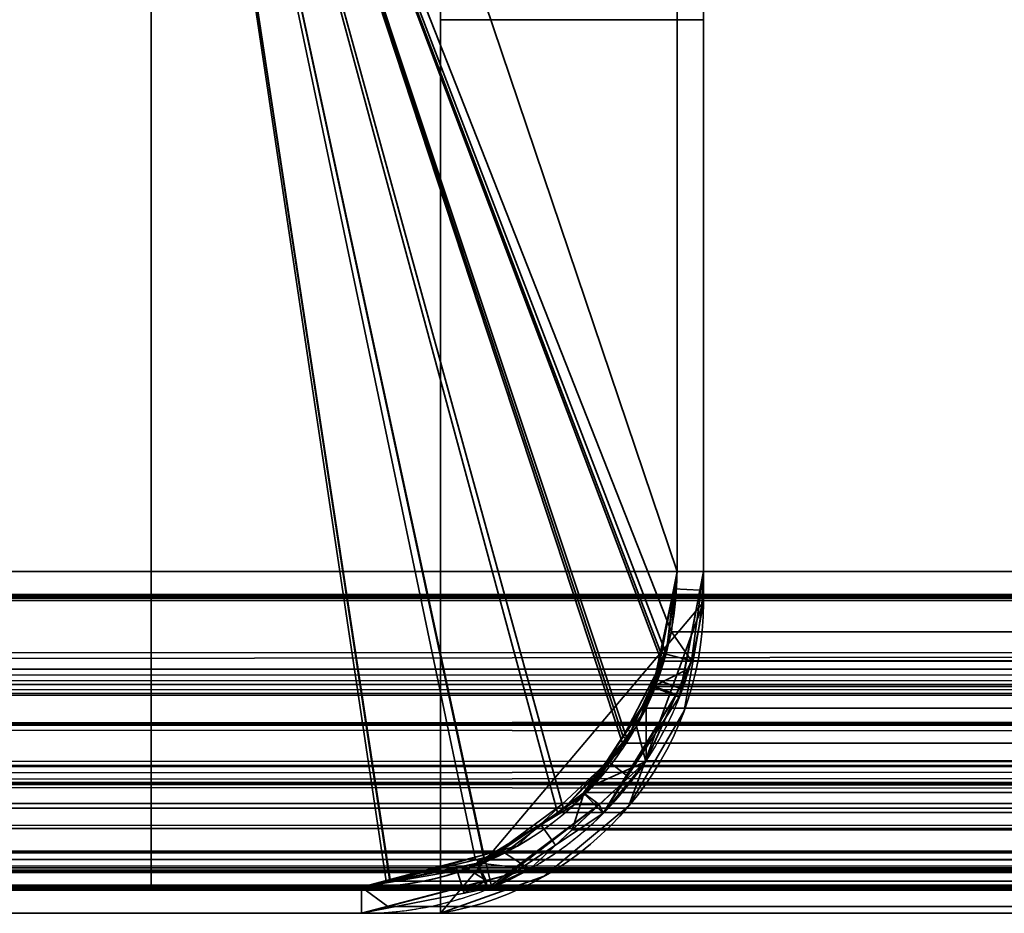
# Model space of a CAD drawing. Header units: millimetres. Extents: x -590 to 3690, y -120 to 127.
# Tile 271 of 656: x 1006 to 1015, y -50 to -42. Entities that reach past the tile are written whole.
import ezdxf

# ---------------------------------------------------------------- set-up
doc = ezdxf.new("R2010")
doc.units = ezdxf.units.MM
doc.layers.add('152', color=7, linetype='Continuous', true_color=0xffffff)

# ---------------------------------------------------------------- blocks, each defined once
blk = doc.blocks.new('UG_SURFACE_101')
at = {"layer": '152', "color": 252, "linetype": 'Continuous', "lineweight": 35}
for points in [[(1010, -36.25, 1136.5249), (1010, -35.25, 1127.75), (1010, -50.25, 1105.5)], [(1010, -35.25, 1127.75), (1010, -36.25, 1118.975), (1010, -41.75, 1105.5), (1010, -50.25, 1105.5)], [(1012.5, -36.25, 1118.975), (1012.5, -35.25, 1127.75), (1012.5, -47.292, 1150)], [(1012.5, -35.25, 1127.75), (1012.5, -36.25, 1136.5249), (1012.5, -41.75, 1150), (1012.5, -47.292, 1150)], [(1010, -50.25, 1105.5), (1010, -50.25, 1150), (1010, -41.75, 1150), (1010, -36.25, 1136.5249)], [(1012.5, -47.292, 1150), (1012.5, -47.292, 1105.5), (1012.5, -41.75, 1105.5), (1012.5, -36.25, 1118.975)], [(1010, -50.25, 1105.5), (1010, -41.75, 1105.5), (1012.5, -41.75, 1105.5), (1012.5, -47.292, 1105.5)], [(1012.5, -47.292, 1150), (1012.5, -41.75, 1150), (1010, -41.75, 1150), (1010, -50.25, 1150)], [(1011.7912, -49.2285, 1105.5), (1010.9862, -49.898, 1105.5), (1010, -50.25, 1105.5), (1012.5, -47.292, 1105.5)], [(1012.5, -47.292, 1150), (1010, -50.25, 1150), (1010.9862, -49.898, 1150), (1011.7912, -49.2285, 1150)], [(1012.5, -47.292, 1105.5), (1012.3173, -48.323, 1105.5), (1011.7912, -49.2285, 1105.5)], [(1011.7912, -49.2285, 1150), (1012.3173, -48.323, 1150), (1012.5, -47.292, 1150)], [(1012.3173, -48.323, 1150), (1012.3173, -48.323, 1105.5), (1012.5, -47.292, 1105.5), (1012.5, -47.292, 1150)], [(1011.7912, -49.2285, 1150), (1011.7912, -49.2285, 1105.5), (1012.3173, -48.323, 1105.5), (1012.3173, -48.323, 1150)], [(1010.9862, -49.898, 1150), (1010.9862, -49.898, 1105.5), (1011.7912, -49.2285, 1105.5), (1011.7912, -49.2285, 1150)], [(1010, -50.25, 1150), (1010, -50.25, 1105.5), (1010.9862, -49.898, 1105.5), (1010.9862, -49.898, 1150)]]:
    blk.add_3dface(points, dxfattribs=at)
blk = doc.blocks.new('UG_SURFACE_124')
at = {"layer": '152', "color": 252, "linetype": 'Continuous', "lineweight": 35}
for points in [[(1010, -36.25, 1136.5249), (1010, -35.25, 1127.75), (1010, -50.25, 1105.5)], [(1010, -35.25, 1127.75), (1010, -36.25, 1118.975), (1010, -41.75, 1105.5), (1010, -50.25, 1105.5)], [(1012.5, -36.25, 1118.975), (1012.5, -35.25, 1127.75), (1012.5, -47.292, 1150)], [(1012.5, -35.25, 1127.75), (1012.5, -36.25, 1136.5249), (1012.5, -41.75, 1150), (1012.5, -47.292, 1150)], [(1010, -50.25, 1105.5), (1010, -50.25, 1150), (1010, -41.75, 1150), (1010, -36.25, 1136.5249)], [(1012.5, -47.292, 1150), (1012.5, -47.292, 1105.5), (1012.5, -41.75, 1105.5), (1012.5, -36.25, 1118.975)], [(1010, -50.25, 1105.5), (1010, -41.75, 1105.5), (1012.5, -41.75, 1105.5), (1012.5, -47.292, 1105.5)], [(1012.5, -47.292, 1150), (1012.5, -41.75, 1150), (1010, -41.75, 1150), (1010, -50.25, 1150)], [(1011.7912, -49.2285, 1105.5), (1010.9862, -49.898, 1105.5), (1010, -50.25, 1105.5), (1012.5, -47.292, 1105.5)], [(1012.5, -47.292, 1150), (1010, -50.25, 1150), (1010.9862, -49.898, 1150), (1011.7912, -49.2285, 1150)], [(1012.5, -47.292, 1105.5), (1012.3173, -48.323, 1105.5), (1011.7912, -49.2285, 1105.5)], [(1011.7912, -49.2285, 1150), (1012.3173, -48.323, 1150), (1012.5, -47.292, 1150)], [(1012.3173, -48.323, 1150), (1012.3173, -48.323, 1105.5), (1012.5, -47.292, 1105.5), (1012.5, -47.292, 1150)], [(1011.7912, -49.2285, 1150), (1011.7912, -49.2285, 1105.5), (1012.3173, -48.323, 1105.5), (1012.3173, -48.323, 1150)], [(1010.9862, -49.898, 1150), (1010.9862, -49.898, 1105.5), (1011.7912, -49.2285, 1105.5), (1011.7912, -49.2285, 1150)], [(1010, -50.25, 1150), (1010, -50.25, 1105.5), (1010.9862, -49.898, 1105.5), (1010.9862, -49.898, 1150)]]:
    blk.add_3dface(points, dxfattribs=at)
blk = doc.blocks.new('UG_SURFACE_130')
at = {"layer": '152', "color": 41, "linetype": 'Continuous', "lineweight": 35}
for points in [[(1007.25, -35, -7), (1007.25, -50, -7), (937.25, -50, -7), (937.25, -35, -7)], [(937.25, -35, 2096.2501), (937.25, -50, 2096.2501), (1007.25, -50, 2026.2499), (1007.25, -35, 2026.2499)], [(1007.25, -35, 2026.2499), (1007.25, -50, 2026.2499), (1007.25, -50, -7), (1007.25, -35, -7)], [(937.25, -50, 2096.2501), (937.25, -50, -7), (1007.25, -50, -7), (1007.25, -50, 2026.2499)]]:
    blk.add_3dface(points, dxfattribs=at)
blk = doc.blocks.new('UG_SURFACE_131')
at = {"layer": '152', "color": 7, "linetype": 'Continuous', "lineweight": 35}
for points in [[(1012.2499, -47, -7), (1012.2499, 11, -7), (1012.5, 11, -7), (1012.5, -47, -7)], [(1012.2499, 11, -7), (1012.2499, -47, -7), (1012.2499, -47, 2021.25), (1012.2499, 11, 2021.25)], [(1012.5, -47, 2020.9999), (1012.5, 11, 2020.9999), (1012.2499, 11, 2021.25), (1012.2499, -47, 2021.25)], [(1012.5, 11, 2020.9999), (1012.5, -47, 2020.9999), (1012.5, -47, -7), (1012.5, 11, -7)], [(1012.1455, -47.785, 2021.3544), (1012.2499, -47, -7), (1012.2186, -47.1635, -7)], [(1012.1455, -47.785, 2021.3544), (1012.2499, -47, 2021.25), (1012.2499, -47, -7)], [(1012.2499, -47, 2021.25), (1012.1455, -47.785, 2021.3544), (1012.3875, -47.8475, 2021.1124), (1012.5, -47, 2020.9999)], [(1012.2186, -47.1635, -7), (1012.2499, -47, -7), (1012.5, -47, -7), (1012.4664, -47.1773, -7)], [(1012.2701, -48.1952, -7), (1012.2756, -48.1866, -7), (1012.5, -47, 2020.9999)], [(1012.5, -47, 2020.9999), (1012.3875, -47.8475, 2021.1124), (1012.2701, -48.1952, -7)], [(1012.5, -47, 2020.9999), (1012.2756, -48.1866, -7), (1012.2894, -48.1135, -7)], [(1012.5, -47, 2020.9999), (1012.2894, -48.1135, -7), (1012.4664, -47.1773, -7)], [(1012.4664, -47.1773, -7), (1012.5, -47, -7), (1012.5, -47, 2020.9999)], [(1012.0211, -48.0885, 2021.4789), (1012.2186, -47.1635, -7), (1012.053, -48.0274, -7)], [(1012.2186, -47.1635, -7), (1012.0211, -48.0885, 2021.4789), (1012.1455, -47.785, 2021.3544)], [(1012.053, -48.0274, -7), (1012.2186, -47.1635, -7), (1012.4664, -47.1773, -7), (1012.2894, -48.1135, -7)], [(1012.2416, -48.1688, 2021.2584), (1012.3875, -47.8475, 2021.1124), (1012.1455, -47.785, 2021.3544), (1012.0211, -48.0885, 2021.4789)], [(1012.3875, -47.8475, 2021.1124), (1012.2416, -48.1688, 2021.2584), (1012.2701, -48.1952, -7)], [(1012.2701, -48.1952, -7), (1011.7792, -48.945, -7), (1011.584, -48.7951, -7), (1012.0358, -48.102, -7)], [(1011.8635, -48.4729, 2021.6365), (1012.0358, -48.102, -7), (1011.584, -48.7951, -7)], [(1011.8635, -48.4729, 2021.6365), (1012.0211, -48.0885, 2021.4789), (1012.0358, -48.102, -7)], [(1012.0211, -48.0885, 2021.4789), (1011.8635, -48.4729, 2021.6365), (1011.9524, -48.8055, 2021.5476), (1012.2416, -48.1688, 2021.2584)], [(1012.053, -48.0274, -7), (1012.0399, -48.0958, -7), (1012.0211, -48.0885, 2021.4789)], [(1012.0399, -48.0958, -7), (1012.0358, -48.102, -7), (1012.0211, -48.0885, 2021.4789)], [(1012.0358, -48.102, -7), (1012.0399, -48.0958, -7), (1012.2701, -48.1952, -7)], [(1012.0399, -48.0958, -7), (1012.053, -48.0274, -7), (1012.2894, -48.1135, -7), (1012.2756, -48.1866, -7)], [(1012.0399, -48.0958, -7), (1012.2756, -48.1866, -7), (1012.2701, -48.1952, -7)], [(1011.548, -49.2981, -7), (1011.7792, -48.945, -7), (1012.2416, -48.1688, 2021.2584)], [(1012.2416, -48.1688, 2021.2584), (1011.9524, -48.8055, 2021.5476), (1011.548, -49.2981, -7)], [(1011.7792, -48.945, -7), (1012.2701, -48.1952, -7), (1012.2416, -48.1688, 2021.2584)], [(1011.584, -48.7951, -7), (1011.361, -49.1039, 2022.1391), (1011.8635, -48.4729, 2021.6365)], [(1011.51, -49.2161, 2021.9901), (1011.9524, -48.8055, 2021.5476), (1011.8635, -48.4729, 2021.6365), (1011.361, -49.1039, 2022.1391)], [(1011.584, -48.7951, -7), (1011.3714, -49.1213, -7), (1011.361, -49.1039, 2022.1391)], [(1011.3714, -49.1213, -7), (1011.584, -48.7951, -7), (1011.7792, -48.945, -7), (1011.548, -49.2981, -7)], [(1011.9524, -48.8055, 2021.5476), (1011.51, -49.2161, 2021.9901), (1011.548, -49.2981, -7)], [(1011.548, -49.2981, -7), (1011.0929, -49.6016, -7), (1010.9522, -49.4036, -7), (1011.3714, -49.1213, -7)], [(1011.2705, -49.2175, 2022.2294), (1011.3714, -49.1213, -7), (1010.9522, -49.4036, -7)], [(1011.2705, -49.2175, 2022.2294), (1011.361, -49.1039, 2022.1391), (1011.3714, -49.1213, -7)], [(1011.361, -49.1039, 2022.1391), (1011.2705, -49.2175, 2022.2294), (1011.51, -49.2161, 2021.9901)], [(1010.8495, -49.8292, 2022.6505), (1011.51, -49.2161, 2021.9901), (1011.2705, -49.2175, 2022.2294), (1010.3489, -49.7708, 2023.1509)], [(1010.9522, -49.4036, -7), (1010.3489, -49.7708, 2023.1509), (1011.2705, -49.2175, 2022.2294)], [(1010.4446, -50.0137, -7), (1010.4874, -50.0052, -7), (1011.51, -49.2161, 2021.9901)], [(1011.51, -49.2161, 2021.9901), (1010.8495, -49.8292, 2022.6505), (1010.4446, -50.0137, -7)], [(1010.4874, -50.0052, -7), (1011.0929, -49.6016, -7), (1011.51, -49.2161, 2021.9901)], [(1011.0929, -49.6016, -7), (1011.548, -49.2981, -7), (1011.51, -49.2161, 2021.9901)], [(1010.3489, -49.7708, 2023.1509), (1010.9522, -49.4036, -7), (1010.4297, -49.7554, -7)], [(1010.4297, -49.7554, -7), (1010.9522, -49.4036, -7), (1011.0929, -49.6016, -7), (1010.4874, -50.0052, -7)], [(1010.4446, -50.0137, -7), (1010.2261, -50.0569, -7), (1010.149, -49.8136, -7), (1010.3507, -49.7718, -7)], [(1010.2574, -49.8258, 2023.2427), (1010.3507, -49.7718, -7), (1010.149, -49.8136, -7)], [(1010.2574, -49.8258, 2023.2427), (1010.3489, -49.7708, 2023.1509), (1010.3507, -49.7718, -7)], [(1010.3489, -49.7708, 2023.1509), (1010.2574, -49.8258, 2023.2427), (1010.4353, -49.9381, 2023.0646)], [(1010.4297, -49.7554, -7), (1010.3507, -49.7718, -7), (1010.3489, -49.7708, 2023.1509)], [(1010.3489, -49.7708, 2023.1509), (1010.4353, -49.9381, 2023.0646), (1010.8495, -49.8292, 2022.6505)], [(1010.3507, -49.7718, -7), (1010.4297, -49.7554, -7), (1010.4874, -50.0052, -7), (1010.4446, -50.0137, -7)], [(1009.25, -50, -7), (1010.149, -49.8136, -7), (1010.2261, -50.0569, -7), (1009.25, -50.25, -7)], [(1010.149, -49.8136, -7), (1009.25, -50, 2024.25), (1010.2574, -49.8258, 2023.2427)], [(1010.149, -49.8136, -7), (1009.25, -50, -7), (1009.25, -50, 2024.25)], [(1009.25, -50.25, 2024.25), (1010.4353, -49.9381, 2023.0646), (1010.2574, -49.8258, 2023.2427), (1009.25, -50, 2024.25)], [(1010.8495, -49.8292, 2022.6505), (1010.4353, -49.9381, 2023.0646), (1010.4446, -50.0137, -7)], [(1009.25, -50.25, -7), (1010.2261, -50.0569, -7), (1010.4353, -49.9381, 2023.0646)], [(1010.4353, -49.9381, 2023.0646), (1009.25, -50.25, 2024.25), (1009.25, -50.25, -7)], [(1010.2261, -50.0569, -7), (1010.4446, -50.0137, -7), (1010.4353, -49.9381, 2023.0646)], [(935.25, -50, -7), (1009.25, -50, -7), (1009.25, -50.25, -7), (935.25, -50.25, -7)], [(935.25, -50, 2098.2499), (1009.25, -50, 2024.25), (1009.25, -50, -7), (935.25, -50, -7)], [(935.25, -50.25, 2098.2499), (1009.25, -50.25, 2024.25), (1009.25, -50, 2024.25), (935.25, -50, 2098.2499)], [(935.25, -50.25, 2098.2499), (935.25, -50.25, -7), (1009.25, -50.25, -7), (1009.25, -50.25, 2024.25)]]:
    blk.add_3dface(points, dxfattribs=at)
blk = doc.blocks.new('UG_SURFACE_132')
at = {"layer": '152', "color": 14, "linetype": 'Continuous', "lineweight": 35}
for points in [[(1012.2499, 11.25, -7), (1012.2499, -47, -7), (1008.2, -35, -7)], [(1008.2, -35, 2025.3), (1012.2499, -47, 2021.25), (1012.2499, 11.25, 2021.25)], [(1012.2499, 11.25, 2021.25), (1012.2499, -47, 2021.25), (1012.2499, -47, -7), (1012.2499, 11.25, -7)], [(1007.25, -50, 2026.2499), (1007.25, -35, 2026.2499), (1007.25, -35, -7), (1007.25, -50, -7)], [(1007.25, -35, -7), (1011.7379, -48.5726, -7), (1011.3714, -49.1213, -7), (1011.1709, -49.2553, -7)], [(1007.25, -35, -7), (1012.0962, -47.7732, -7), (1012.0217, -48.1481, -7), (1011.7379, -48.5726, -7)], [(1007.25, -35, -7), (1010.4175, -49.7587, -7), (1010.398, -49.7716, -7), (1009.5203, -49.9462, -7)], [(1007.25, -35, -7), (1008.2, -35, -7), (1012.2499, -47, -7), (1012.0962, -47.7732, -7)], [(1011.1709, -49.2553, -7), (1010.4175, -49.7587, -7), (1007.25, -35, -7)], [(1009.5203, -49.9462, -7), (1009.25, -50, -7), (1007.25, -50, -7), (1007.25, -35, -7)], [(1007.25, -35, 2026.2499), (1007.25, -50, 2026.2499), (1009.25, -50, 2024.25), (1009.5208, -49.9288, 2023.9792)], [(1009.5208, -49.9288, 2023.9792), (1010.411, -49.6945, 2023.0889), (1007.25, -35, 2026.2499)], [(1010.411, -49.6945, 2023.0889), (1010.7265, -49.6115, 2022.7735), (1011.1572, -49.2118, 2022.3429), (1007.25, -35, 2026.2499)], [(1007.25, -35, 2026.2499), (1012.1459, -47.783, 2021.3542), (1012.1462, -47.7823, 2021.3537)], [(1011.1572, -49.2118, 2022.3429), (1011.7445, -48.6666, 2021.7555), (1011.7764, -48.5962, 2021.7235), (1007.25, -35, 2026.2499)], [(1011.7764, -48.5962, 2021.7235), (1012.1459, -47.783, 2021.3542), (1007.25, -35, 2026.2499)], [(1012.1462, -47.7823, 2021.3537), (1012.2499, -47, 2021.25), (1008.2, -35, 2025.3), (1007.25, -35, 2026.2499)], [(1012.0962, -47.7732, -7), (1012.2499, -47, -7), (1012.2499, -47, 2021.25)], [(1012.2499, -47, 2021.25), (1012.1462, -47.7823, 2021.3537), (1012.0962, -47.7732, -7)], [(1011.7379, -48.5726, -7), (1012.0217, -48.1481, -7), (1012.1459, -47.783, 2021.3542)], [(1012.1459, -47.783, 2021.3542), (1011.7764, -48.5962, 2021.7235), (1011.7379, -48.5726, -7)], [(1012.0217, -48.1481, -7), (1012.0962, -47.7732, -7), (1012.1459, -47.783, 2021.3542)], [(1012.1462, -47.7823, 2021.3537), (1012.1459, -47.783, 2021.3542), (1012.0962, -47.7732, -7)], [(1011.3714, -49.1213, -7), (1011.7379, -48.5726, -7), (1011.7764, -48.5962, 2021.7235)], [(1011.7445, -48.6666, 2021.7555), (1011.1572, -49.2118, 2022.3429), (1011.1709, -49.2553, -7)], [(1011.1709, -49.2553, -7), (1011.3714, -49.1213, -7), (1011.7764, -48.5962, 2021.7235)], [(1011.7764, -48.5962, 2021.7235), (1011.7445, -48.6666, 2021.7555), (1011.1709, -49.2553, -7)], [(1010.4175, -49.7587, -7), (1011.1709, -49.2553, -7), (1011.1572, -49.2118, 2022.3429)], [(1011.1572, -49.2118, 2022.3429), (1010.7265, -49.6115, 2022.7735), (1010.4175, -49.7587, -7)], [(1009.5203, -49.9462, -7), (1010.398, -49.7716, -7), (1010.411, -49.6945, 2023.0889)], [(1010.411, -49.6945, 2023.0889), (1009.5208, -49.9288, 2023.9792), (1009.5203, -49.9462, -7)], [(1010.398, -49.7716, -7), (1010.4175, -49.7587, -7), (1010.411, -49.6945, 2023.0889)], [(1010.7265, -49.6115, 2022.7735), (1010.411, -49.6945, 2023.0889), (1010.4175, -49.7587, -7)], [(1009.25, -50, -7), (1009.5203, -49.9462, -7), (1009.5208, -49.9288, 2023.9792)], [(1009.5208, -49.9288, 2023.9792), (1009.25, -50, 2024.25), (1009.25, -50, -7)], [(1007.25, -50, 2026.2499), (1007.25, -50, -7), (1009.25, -50, -7), (1009.25, -50, 2024.25)]]:
    blk.add_3dface(points, dxfattribs=at)
blk = doc.blocks.new('UG_SURFACE_133')
at = {"layer": '152', "color": 41, "linetype": 'Continuous', "lineweight": 35}
for points in [[(2062.7501, -50, 2096.2501), (2062.7501, -35, 2096.2501), (937.25, -35, 2096.2501), (937.25, -50, 2096.2501)], [(1007.25, -35, 2026.2499), (1007.25, -50, 2026.2499), (937.25, -50, 2096.2501), (937.25, -35, 2096.2501)], [(1992.75, -35, 2026.2499), (1992.75, -50, 2026.2499), (1007.25, -50, 2026.2499), (1007.25, -35, 2026.2499)], [(1992.75, -50, 2026.2499), (2062.7501, -50, 2096.2501), (937.25, -50, 2096.2501), (1007.25, -50, 2026.2499)]]:
    blk.add_3dface(points, dxfattribs=at)
blk = doc.blocks.new('UG_SURFACE_134')
at = {"layer": '152', "color": 14, "linetype": 'Continuous', "lineweight": 35}
for points in [[(2067.75, -47, 2101.2499), (2067.75, -31.25, 2101.2499), (932.25, -31.25, 2101.2499), (932.25, -47, 2101.2499)], [(937.25, -31.25, 2096.2501), (2062.7501, -31.25, 2096.2501), (2062.7501, -50, 2096.2501), (937.25, -50, 2096.2501)], [(2067.75, -47, 2101.2499), (932.25, -47, 2101.2499), (932.281, -47.2331, 2101.2189)], [(932.281, -47.2331, 2101.2189), (2067.7273, -47.2365, 2101.2273), (2067.75, -47, 2101.2499)], [(2067.6951, -47.5711, 2101.1951), (932.281, -47.2331, 2101.2189), (932.3545, -47.785, 2101.1455)], [(2067.6951, -47.5711, 2101.1951), (2067.7273, -47.2365, 2101.2273), (932.281, -47.2331, 2101.2189)], [(2067.6951, -47.5711, 2101.1951), (932.3545, -47.785, 2101.1455), (932.4722, -48.0722, 2101.0277)], [(932.4722, -48.0722, 2101.0277), (2067.528, -48.0756, 2101.0282), (2067.6951, -47.5711, 2101.1951)], [(2067.528, -48.0756, 2101.0282), (932.4722, -48.0722, 2101.0277), (932.6365, -48.4729, 2100.8635)], [(2067.4541, -48.2993, 2100.9541), (2067.528, -48.0756, 2101.0282), (932.6365, -48.4729, 2100.8635)], [(2067.4541, -48.2993, 2100.9541), (932.6365, -48.4729, 2100.8635), (932.9304, -48.842, 2100.5695)], [(932.9304, -48.842, 2100.5695), (2067.0762, -48.8574, 2100.5762), (2067.4541, -48.2993, 2100.9541)], [(2066.9601, -49.0286, 2100.4603), (932.9304, -48.842, 2100.5695), (933.2294, -49.2175, 2100.2705)], [(2066.9601, -49.0286, 2100.4603), (2067.0762, -48.8574, 2100.5762), (932.9304, -48.842, 2100.5695)], [(2066.9601, -49.0286, 2100.4603), (933.2294, -49.2175, 2100.2705), (933.6037, -49.4422, 2099.8962)], [(933.6037, -49.4422, 2099.8962), (2066.397, -49.4561, 2099.8969), (2066.9601, -49.0286, 2100.4603)], [(2066.397, -49.4561, 2099.8969), (933.6037, -49.4422, 2099.8962), (934.2427, -49.8258, 2099.2572)], [(2066.1097, -49.6742, 2099.6099), (2066.397, -49.4561, 2099.8969), (934.2427, -49.8258, 2099.2572)], [(2066.1097, -49.6742, 2099.6099), (934.2427, -49.8258, 2099.2572), (934.3857, -49.8506, 2099.1142)], [(934.3857, -49.8506, 2099.1142), (2065.6071, -49.7946, 2099.107), (2066.1097, -49.6742, 2099.6099)], [(2065.6071, -49.7946, 2099.107), (934.3857, -49.8506, 2099.1142), (935.25, -50, 2098.2499)], [(935.25, -50, 2098.2499), (2064.75, -50, 2098.2499), (2065.6071, -49.7946, 2099.107)], [(2062.7501, -50, 2096.2501), (2064.75, -50, 2098.2499), (935.25, -50, 2098.2499), (937.25, -50, 2096.2501)]]:
    blk.add_3dface(points, dxfattribs=at)
blk = doc.blocks.new('UG_SURFACE_135')
at = {"layer": '152', "color": 14, "linetype": 'Continuous', "lineweight": 35}
for points in [[(1012.2499, 11.25, 2021.25), (1012.2499, -47, 2021.25), (1008.2, -35, 2025.3)], [(1987.7501, 11.25, 2021.25), (1987.7501, -47, 2021.25), (1012.2499, -47, 2021.25), (1012.2499, 11.25, 2021.25)], [(1007.25, -35, 2026.2499), (1011.1123, -49.2926, 2022.3877), (1010.6097, -49.6742, 2022.8903), (1010.3319, -49.7408, 2023.1681)], [(1010.3319, -49.7408, 2023.1681), (1009.4832, -49.9441, 2024.0169), (1007.25, -35, 2026.2499)], [(1007.25, -35, 2026.2499), (1011.729, -48.6317, 2021.771), (1011.4602, -49.0286, 2022.0399), (1011.1123, -49.2926, 2022.3877)], [(1007.25, -35, 2026.2499), (1012.1022, -47.8516, 2021.3978), (1011.9541, -48.2993, 2021.5459), (1011.729, -48.6317, 2021.771)], [(1007.25, -35, 2026.2499), (1008.2, -35, 2025.3), (1012.2499, -47, 2021.25), (1012.1951, -47.5711, 2021.3048)], [(1012.1951, -47.5711, 2021.3048), (1012.1022, -47.8516, 2021.3978), (1007.25, -35, 2026.2499)], [(1009.4832, -49.9441, 2024.0169), (1009.25, -50, 2024.25), (1007.25, -50, 2026.2499), (1007.25, -35, 2026.2499)], [(1992.75, -50, 2026.2499), (1992.75, -35, 2026.2499), (1007.25, -35, 2026.2499), (1007.25, -50, 2026.2499)], [(1012.1951, -47.5711, 2021.3048), (1987.7501, -47, 2021.25), (1987.8545, -47.785, 2021.3544)], [(1012.1951, -47.5711, 2021.3048), (1012.2499, -47, 2021.25), (1987.7501, -47, 2021.25)], [(1987.8545, -47.785, 2021.3544), (1012.1022, -47.8516, 2021.3978), (1012.1951, -47.5711, 2021.3048)], [(1987.8545, -47.785, 2021.3544), (1987.8851, -47.8595, 2021.385), (1012.1022, -47.8516, 2021.3978)], [(1011.9541, -48.2993, 2021.5459), (1012.1022, -47.8516, 2021.3978), (1987.8851, -47.8595, 2021.385)], [(1011.9541, -48.2993, 2021.5459), (1987.8851, -47.8595, 2021.385), (1988.1365, -48.4729, 2021.6365)], [(1988.1365, -48.4729, 2021.6365), (1011.729, -48.6317, 2021.771), (1011.9541, -48.2993, 2021.5459)], [(1988.1365, -48.4729, 2021.6365), (1988.266, -48.6355, 2021.7659), (1011.729, -48.6317, 2021.771)], [(1011.4602, -49.0286, 2022.0399), (1011.729, -48.6317, 2021.771), (1988.266, -48.6355, 2021.7659)], [(1011.4602, -49.0286, 2022.0399), (1988.266, -48.6355, 2021.7659), (1988.7295, -49.2175, 2022.2294)], [(1988.7295, -49.2175, 2022.2294), (1011.1123, -49.2926, 2022.3877), (1011.4602, -49.0286, 2022.0399)], [(1988.7295, -49.2175, 2022.2294), (1988.8804, -49.3081, 2022.3804), (1011.1123, -49.2926, 2022.3877)], [(1010.6097, -49.6742, 2022.8903), (1011.1123, -49.2926, 2022.3877), (1988.8804, -49.3081, 2022.3804)], [(1010.6097, -49.6742, 2022.8903), (1988.8804, -49.3081, 2022.3804), (1989.666, -49.7798, 2023.1659)], [(1989.666, -49.7798, 2023.1659), (1010.3319, -49.7408, 2023.1681), (1010.6097, -49.6742, 2022.8903)], [(1989.7426, -49.8258, 2023.2427), (1009.4832, -49.9441, 2024.0169), (1010.3319, -49.7408, 2023.1681)], [(1010.3319, -49.7408, 2023.1681), (1989.666, -49.7798, 2023.1659), (1989.7426, -49.8258, 2023.2427)], [(1989.7426, -49.8258, 2023.2427), (1990.514, -49.9592, 2024.014), (1009.4832, -49.9441, 2024.0169)], [(1009.25, -50, 2024.25), (1009.4832, -49.9441, 2024.0169), (1990.514, -49.9592, 2024.014)], [(1990.514, -49.9592, 2024.014), (1990.75, -50, 2024.25), (1009.25, -50, 2024.25)], [(1990.75, -50, 2024.25), (1992.75, -50, 2026.2499), (1007.25, -50, 2026.2499), (1009.25, -50, 2024.25)]]:
    blk.add_3dface(points, dxfattribs=at)
blk = doc.blocks.new('UG_SURFACE_136')
at = {"layer": '152', "color": 7, "linetype": 'Continuous', "lineweight": 35}
for points in [[(1012.2499, 11, 2021.25), (1012.2499, -47, 2021.25), (1987.7501, -47, 2021.25), (1987.7501, 11, 2021.25)], [(1012.2499, -47, 2021.25), (1012.2499, 11, 2021.25), (1012.5, 11, 2020.9999), (1012.5, -47, 2020.9999)], [(1987.5, 11, 2020.9999), (1987.5, -47, 2020.9999), (1012.5, -47, 2020.9999), (1012.5, 11, 2020.9999)], [(2068.0001, -47, 2101.5), (2068.0001, -31.25, 2101.5), (932, -31.25, 2101.5), (932, -47, 2101.5)], [(932.25, -31.25, 2101.2499), (2067.75, -31.25, 2101.2499), (1605.75, -47, 2101.2499), (975.75, -47, 2101.2499)], [(2068.0001, -47, 2101.5), (932, -47, 2101.5), (932.0397, -47.2491, 2101.4602)], [(932.0397, -47.2491, 2101.4602), (2067.9753, -47.2562, 2101.4755), (2068.0001, -47, 2101.5)], [(2067.5788, -47.9224, 2101.0787), (932.4126, -47.9266, 2101.0873), (1605.75, -47, 2101.2499)], [(975.75, -47, 2101.2499), (1605.75, -47, 2101.2499), (932.4126, -47.9266, 2101.0873)], [(1987.8545, -47.785, 2021.3544), (1012.2499, -47, 2021.25), (1012.1951, -47.5711, 2021.3048)], [(1012.5, -47, 2020.9999), (1012.3875, -47.8475, 2021.1124), (1012.1951, -47.5711, 2021.3048), (1012.2499, -47, 2021.25)], [(1987.8545, -47.785, 2021.3544), (1987.7501, -47, 2021.25), (1012.2499, -47, 2021.25)], [(1012.3875, -47.8475, 2021.1124), (1987.5, -47, 2020.9999), (1987.6132, -47.8505, 2021.1132)], [(1012.3875, -47.8475, 2021.1124), (1012.5, -47, 2020.9999), (1987.5, -47, 2020.9999)], [(2067.9405, -47.6187, 2101.4407), (932.0397, -47.2491, 2101.4602), (932.1608, -48.0097, 2101.3391)], [(2067.9405, -47.6187, 2101.4407), (2067.9753, -47.2562, 2101.4755), (932.0397, -47.2491, 2101.4602)], [(2067.9405, -47.6187, 2101.4407), (932.1608, -48.0097, 2101.3391), (932.2385, -48.1592, 2101.2614)], [(932.2385, -48.1592, 2101.2614), (2067.7595, -48.1652, 2101.2597), (2067.9405, -47.6187, 2101.4407)], [(1012.1951, -47.5711, 2021.3048), (1012.0229, -48.0915, 2021.4772), (1987.9783, -48.0871, 2021.4784)], [(1012.0229, -48.0915, 2021.4772), (1012.1951, -47.5711, 2021.3048), (1012.3875, -47.8475, 2021.1124), (1012.3512, -47.9277, 2021.1489)], [(1012.1951, -47.5711, 2021.3048), (1987.9783, -48.0871, 2021.4784), (1987.8545, -47.785, 2021.3544)], [(932.6365, -48.4729, 2100.8635), (932.4126, -47.9266, 2101.0873), (2067.5788, -47.9224, 2101.0787)], [(932.6365, -48.4729, 2100.8635), (2067.5788, -47.9224, 2101.0787), (2067.4541, -48.2993, 2100.9541)], [(1987.6132, -47.8505, 2021.1132), (1012.3512, -47.9277, 2021.1489), (1012.3875, -47.8475, 2021.1124)], [(1987.6132, -47.8505, 2021.1132), (1987.6463, -47.9312, 2021.1463), (1012.3512, -47.9277, 2021.1489)], [(1012.3512, -47.9277, 2021.1489), (1011.9554, -48.7987, 2021.5445), (1011.9541, -48.2993, 2021.5459), (1012.0229, -48.0915, 2021.4772)], [(1987.9187, -48.5957, 2021.4188), (1011.9554, -48.7987, 2021.5445), (1012.3512, -47.9277, 2021.1489)], [(1012.3512, -47.9277, 2021.1489), (1987.6463, -47.9312, 2021.1463), (1987.9187, -48.5957, 2021.4188)], [(1988.1365, -48.4729, 2021.6365), (1012.0229, -48.0915, 2021.4772), (1011.9541, -48.2993, 2021.5459)], [(1988.1365, -48.4729, 2021.6365), (1987.9783, -48.0871, 2021.4784), (1012.0229, -48.0915, 2021.4772)], [(2067.6794, -48.4076, 2101.1794), (932.2385, -48.1592, 2101.2614), (932.6478, -48.947, 2100.8523)], [(2067.6794, -48.4076, 2101.1794), (2067.7595, -48.1652, 2101.2597), (932.2385, -48.1592, 2101.2614)], [(2067.4541, -48.2993, 2100.9541), (2066.9601, -49.0286, 2100.4603), (932.6365, -48.4729, 2100.8635)], [(1988.6382, -49.1029, 2022.1381), (1011.9541, -48.2993, 2021.5459), (1011.4602, -49.0286, 2022.0399)], [(1011.4602, -49.0286, 2022.0399), (1011.9541, -48.2993, 2021.5459), (1011.9554, -48.7987, 2021.5445), (1011.9524, -48.8055, 2021.5476)], [(1011.9541, -48.2993, 2021.5459), (1988.6382, -49.1029, 2022.1381), (1988.1365, -48.4729, 2021.6365)], [(932.6365, -48.4729, 2100.8635), (2066.9601, -49.0286, 2100.4603), (2066.9568, -49.0312, 2100.4567)], [(2066.9568, -49.0312, 2100.4567), (933.0584, -49.0028, 2100.4415), (932.6365, -48.4729, 2100.8635)], [(2067.6794, -48.4076, 2101.1794), (932.6478, -48.947, 2100.8523), (932.7236, -49.0127, 2100.7764)], [(932.7236, -49.0127, 2100.7764), (2067.27, -49.0122, 2100.77), (2067.6794, -48.4076, 2101.1794)], [(1987.9187, -48.5957, 2021.4188), (1988.0589, -48.7718, 2021.559), (1011.9554, -48.7987, 2021.5445)], [(1988.561, -49.4023, 2022.0611), (1011.2522, -49.4554, 2022.2478), (1011.9524, -48.8055, 2021.5476)], [(1011.3652, -49.1007, 2022.1348), (1011.4602, -49.0286, 2022.0399), (1011.9524, -48.8055, 2021.5476), (1011.2522, -49.4554, 2022.2478)], [(1011.9524, -48.8055, 2021.5476), (1988.0589, -48.7718, 2021.559), (1988.561, -49.4023, 2022.0611)], [(1011.9524, -48.8055, 2021.5476), (1011.9554, -48.7987, 2021.5445), (1988.0589, -48.7718, 2021.559)], [(2067.1444, -49.1976, 2100.6444), (2067.27, -49.0122, 2100.77), (932.7236, -49.0127, 2100.7764)], [(932.7236, -49.0127, 2100.7764), (933.4688, -49.6588, 2100.0311), (2066.5343, -49.6608, 2100.0342)], [(2066.5343, -49.6608, 2100.0342), (2067.1444, -49.1976, 2100.6444), (932.7236, -49.0127, 2100.7764)], [(933.2294, -49.2175, 2100.2705), (933.0584, -49.0028, 2100.4415), (2066.9568, -49.0312, 2100.4567)], [(933.2294, -49.2175, 2100.2705), (2066.9568, -49.0312, 2100.4567), (2066.1097, -49.6742, 2099.6099)], [(1011.4602, -49.0286, 2022.0399), (1011.3652, -49.1007, 2022.1348), (1988.6382, -49.1029, 2022.1381)], [(1988.7295, -49.2175, 2022.2294), (1011.3652, -49.1007, 2022.1348), (1010.6097, -49.6742, 2022.8903)], [(1011.2522, -49.4554, 2022.2478), (1010.8495, -49.8292, 2022.6505), (1010.6097, -49.6742, 2022.8903), (1011.3652, -49.1007, 2022.1348)], [(1988.7295, -49.2175, 2022.2294), (1988.6382, -49.1029, 2022.1381), (1011.3652, -49.1007, 2022.1348)], [(933.2294, -49.2175, 2100.2705), (2066.1097, -49.6742, 2099.6099), (2065.9044, -49.7234, 2099.4043)], [(2065.9044, -49.7234, 2099.4043), (934.0979, -49.7389, 2099.4022), (933.2294, -49.2175, 2100.2705)], [(1010.6097, -49.6742, 2022.8903), (1989.6505, -49.7705, 2023.1504), (1988.7295, -49.2175, 2022.2294)], [(1988.561, -49.4023, 2022.0611), (1988.7246, -49.5004, 2022.2244), (1011.2522, -49.4554, 2022.2478)], [(1010.8495, -49.8292, 2022.6505), (1011.2522, -49.4554, 2022.2478), (1988.7246, -49.5004, 2022.2244)], [(1010.8495, -49.8292, 2022.6505), (1988.7246, -49.5004, 2022.2244), (1989.5756, -50.0114, 2023.0756)], [(2066.2231, -49.897, 2099.7231), (933.4688, -49.6588, 2100.0311), (933.6915, -49.852, 2099.8085)], [(2066.2231, -49.897, 2099.7231), (2066.5343, -49.6608, 2100.0342), (933.4688, -49.6588, 2100.0311)], [(1010.6097, -49.6742, 2022.8903), (1010.3481, -49.7368, 2023.1519), (1989.6505, -49.7705, 2023.1504)], [(1010.3481, -49.7368, 2023.1519), (1010.6097, -49.6742, 2022.8903), (1010.8495, -49.8292, 2022.6505), (1010.4181, -49.9427, 2023.082)], [(934.2427, -49.8258, 2099.2572), (934.0979, -49.7389, 2099.4022), (2065.9044, -49.7234, 2099.4043)], [(935.25, -50, 2098.2499), (934.2427, -49.8258, 2099.2572), (2065.9044, -49.7234, 2099.4043)], [(2065.9044, -49.7234, 2099.4043), (2064.75, -50, 2098.2499), (935.25, -50, 2098.2499)], [(1989.7426, -49.8258, 2023.2427), (1010.3481, -49.7368, 2023.1519), (1009.25, -50, 2024.25)], [(1009.25, -50, 2024.25), (1010.3481, -49.7368, 2023.1519), (1010.4181, -49.9427, 2023.082), (1009.5013, -50.1839, 2023.9987)], [(1989.7426, -49.8258, 2023.2427), (1989.6505, -49.7705, 2023.1504), (1010.3481, -49.7368, 2023.1519)], [(933.6915, -49.852, 2099.8085), (934.324, -50.0135, 2099.1759), (2065.6784, -50.0275, 2099.1783)], [(2065.6784, -50.0275, 2099.1783), (2066.2231, -49.897, 2099.7231), (933.6915, -49.852, 2099.8085)], [(1009.25, -50, 2024.25), (1990.75, -50, 2024.25), (1989.7426, -49.8258, 2023.2427)], [(1989.5756, -50.0114, 2023.0756), (1010.4181, -49.9427, 2023.082), (1010.8495, -49.8292, 2022.6505)], [(1989.6587, -50.0613, 2023.1588), (1009.5013, -50.1839, 2023.9987), (1010.4181, -49.9427, 2023.082)], [(1010.4181, -49.9427, 2023.082), (1989.5756, -50.0114, 2023.0756), (1989.6587, -50.0613, 2023.1588)], [(934.324, -50.0135, 2099.1759), (935.25, -50.25, 2098.2499), (2064.75, -50.25, 2098.2499)], [(2064.75, -50.25, 2098.2499), (2065.6784, -50.0275, 2099.1783), (934.324, -50.0135, 2099.1759)], [(1990.75, -50, 2024.25), (1009.25, -50, 2024.25), (935.25, -50, 2098.2499), (2064.75, -50, 2098.2499)], [(935.25, -50, 2098.2499), (1009.25, -50, 2024.25), (1009.25, -50.25, 2024.25), (935.25, -50.25, 2098.2499)], [(1009.5013, -50.1839, 2023.9987), (1009.25, -50.25, 2024.25), (1009.25, -50, 2024.25)], [(1989.6587, -50.0613, 2023.1588), (1990.4944, -50.2058, 2023.9942), (1009.5013, -50.1839, 2023.9987)], [(1990.75, -50.25, 2024.25), (2064.75, -50.25, 2098.2499), (935.25, -50.25, 2098.2499), (1009.25, -50.25, 2024.25)], [(1009.25, -50.25, 2024.25), (1009.5013, -50.1839, 2023.9987), (1990.4944, -50.2058, 2023.9942)], [(1990.4944, -50.2058, 2023.9942), (1990.75, -50.25, 2024.25), (1009.25, -50.25, 2024.25)]]:
    blk.add_3dface(points, dxfattribs=at)

msp = doc.modelspace()

# ---------------------------------------------------------------- linework, layer by layer
at = {"layer": '152', "color": 252, "linetype": 'Continuous', "lineweight": -3, "true_color": 0x939598}
for p, q in [((1012.25, 11.25, -7), (1012.25, -47, -7)), ((1012.25, 11.25, 2021.25), (1012.25, -47, 2021.25)), ((1012.25, 11.25, 2021.25), (1012.25, -47, 2021.25)), ((1012.25, 11, 2021.25), (1012.25, -47, 2021.25)), ((1012.25, 11, -7), (1012.25, -47, -7)), ((1012.25, 11, 2021.25), (1012.25, -47, 2021.25)), ((1012.5, 11, 2021), (1012.5, -47, 2021)), ((1012.5, 11, 2021), (1012.5, -47, 2021)), ((1012.5, 11, -7), (1012.5, -47, -7)), ((1007.25, -35, -7), (1007.25, -50, -7)), ((1007.25, -35, 2026.25), (1007.25, -50, 2026.25)), ((1007.25, -35, 2026.25), (1007.25, -50, 2026.25)), ((1007.25, -50, -7), (1007.25, -35, -7)), ((1007.25, -50, 2026.25), (1007.25, -35, 2026.25)), ((1007.25, -50, 2026.25), (1007.25, -35, 2026.25)), ((1010, -50.25, 1105.5), (1010, -41.75, 1105.5)), ((1010, -41.75, 1150), (1010, -50.25, 1150)), ((1010, -41.75, 1105.5), (1012.5, -41.75, 1105.5)), ((1010, -41.75, 1150), (1010, -50.25, 1150)), ((1010, -41.75, 1105.5), (1012.5, -41.75, 1105.5)), ((1010, -50.25, 1105.5), (1010, -41.75, 1105.5)), ((1012.5, -47.292, 1105.5), (1012.5, -41.75, 1105.5)), ((1012.5, -41.75, 1150), (1012.5, -47.292, 1150)), ((1012.5, -47.292, 1105.5), (1012.5, -41.75, 1105.5)), ((1012.5, -41.75, 1150), (1012.5, -47.292, 1150)), ((2068, -47, 2101.5), (932, -47, 2101.5)), ((2067.75, -47, 2101.25), (932.25, -47, 2101.25)), ((1012.25, -47, 2021.25), (1012.25, -47, -7)), ((1012.25, -47, 2021.25), (1012.25, -47, -7)), ((1987.75, -47, 2021.25), (1012.25, -47, 2021.25)), ((1987.75, -47, 2021.25), (1012.25, -47, 2021.25)), ((1987.5, -47, 2021), (1012.5, -47, 2021)), ((1012.5, -47, 2021), (1012.5, -47, -7)), ((1012.5, -47.292, 1150), (1012.5, -47.292, 1105.5)), ((1012.5, -47.292, 1150), (1012.5, -47.292, 1105.5)), ((2064.75, -50, 2098.25), (935.25, -50, 2098.25)), ((935.25, -50, 2098.25), (1009.25, -50, 2024.25)), ((1009.25, -50, 2024.25), (935.25, -50, 2098.25)), ((2064.75, -50, 2098.25), (935.25, -50, 2098.25)), ((1009.25, -50, -7), (935.25, -50, -7)), ((1007.25, -50, -7), (937.25, -50, -7)), ((2062.75, -50, 2096.25), (937.25, -50, 2096.25)), ((1007.25, -50, 2026.25), (937.25, -50, 2096.25)), ((2062.75, -50, 2096.25), (937.25, -50, 2096.25)), ((937.25, -50, 2096.25), (1007.25, -50, 2026.25)), ((1007.25, -50, 2026.25), (1007.25, -50, -7)), ((1009.25, -50, 2024.25), (1007.25, -50, 2026.25)), ((1992.75, -50, 2026.25), (1007.25, -50, 2026.25)), ((1992.75, -50, 2026.25), (1007.25, -50, 2026.25)), ((1007.25, -50, 2026.25), (1009.25, -50, 2024.25)), ((1007.25, -50, 2026.25), (1007.25, -50, -7)), ((1009.25, -50, -7), (1007.25, -50, -7)), ((1009.25, -50, 2024.25), (1009.25, -50, -7)), ((1990.75, -50, 2024.25), (1009.25, -50, 2024.25)), ((2064.75, -50.25, 2098.25), (935.25, -50.25, 2098.25)), ((1009.25, -50.25, 2024.25), (935.25, -50.25, 2098.25)), ((935.25, -50.25, 2098.25), (1009.25, -50.25, 2024.25)), ((1009.25, -50.25, -7), (935.25, -50.25, -7)), ((1990.75, -50.25, 2024.25), (1009.25, -50.25, 2024.25)), ((1009.25, -50.25, 2024.25), (1009.25, -50.25, -7)), ((1010, -50.25, 1150), (1010, -50.25, 1105.5)), ((1010, -50.25, 1150), (1010, -50.25, 1105.5))]:
    msp.add_line(p, q, dxfattribs=at)
at = {"layer": '152', "color": 252, "linetype": 'Continuous', "lineweight": -3, "true_color": 0x939598, "extrusion": (1, 0, 0)}
for centre in [(-29.75, 1164.5, 1010), (-29.75, 1164.5, 1010), (-29.75, 1164.5, 1012.5), (-29.75, 1164.5, 1012.5)]:
    msp.add_arc(centre, 12, 90, 180, dxfattribs=at)
at = {"layer": '152', "color": 252, "linetype": 'Continuous', "lineweight": -3, "true_color": 0x939598}
for centre, start in [((1009.25, -47, -7), 270), ((1009.5, -47.292, 1150), 279.59407), ((1009.5, -47.292, 1150), 279.59407)]:
    msp.add_arc(centre, 3, start, 0, dxfattribs=at)
at = {"layer": '152', "color": 252, "linetype": 'Continuous', "lineweight": -3, "true_color": 0x939598, "extrusion": (0, 0, -1)}
msp.add_arc((-1009.5, -47.292, -1105.5), 3, 180, 260.40593, dxfattribs=at)
msp.add_arc((-1009.5, -47.292, -1105.5), 3, 180, 260.40593, dxfattribs=at)
at = {"layer": '152', "color": 252, "linetype": 'Continuous', "lineweight": -3, "true_color": 0x939598}
for points, knots in [([(2067.75, -47, 2101.25), (2065.75, -47, 2101.25), (2063.7499, -46.9818, 2101.25), (2058.098, -47.0332, 2101.25), (2047.1414, -47, 2101.25), (2053.4859, -47, 2101.25), (2040.0239, -47, 2101.25), (2044.3717, -47, 2101.25), (2039.4052, -46.9732, 2101.25), (2035.7219, -47.0328, 2101.25), (2029.6365, -47, 2101.25), (2037.6365, -47, 2101.25), (2019.7216, -47, 2101.25), (2008.1333, -47, 2101.25), (1991.2831, -47, 2101.25), (2001.4245, -47, 2101.25), (1978.801, -47, 2101.25), (1986.7245, -47, 2101.25), (1969.7307, -47, 2101.25), (1975.3318, -47, 2101.25), (1964.3203, -47, 2101.25), (1966.7802, -47, 2101.25), (1966.0075, -46.9965, 2101.25), (1963.4012, -47.0322, 2101.25), (1956.3541, -47, 2101.25), (1964.3541, -47, 2101.25), (1947.401, -46.9751, 2101.25), (1934.5433, -47.0318, 2101.25), (1927.3364, -47, 2101.25), (1913.8371, -47, 2101.25), (1894.9594, -47, 2101.25), (1903.7526, -47, 2101.25), (1896.2506, -46.985, 2101.25), (1888.5513, -47.0312, 2101.25), (1872.9548, -47, 2101.25), (1880.9548, -47, 2101.25), (1872.5512, -46.9938, 2101.25), (1866.4369, -47.0074, 2101.25), (1856.4977, -47, 2101.25), (1862.3467, -47, 2101.25), (1849.6673, -47, 2101.25), (1853.9211, -47, 2101.25), (1845.3314, -47, 2101.25), (1847.4824, -47, 2101.25), (1846.183, -46.9915, 2101.25), (1844.1506, -47.0315, 2101.25), (1839.3511, -47, 2101.25), (1846.5291, -47, 2101.25), (1818.6377, -47, 2101.25), (1828.5821, -47, 2101.25), (1806.7514, -47, 2101.25), (1814.2205, -47, 2101.25), (1798.7056, -47, 2101.25), (1803.1614, -47, 2101.25), (1799.1027, -46.9831, 2101.25), (1795.2052, -47.0318, 2101.25), (1787.5699, -47, 2101.25), (1795.5699, -47, 2101.25), (1779.205, -47, 2101.25), (1757.75, -47, 2101.25), (1741.75, -47, 2101.25), (1717.75, -47, 2101.25), (1709.75, -47, 2101.25), (1693.75, -47, 2101.25), (1685.75, -47, 2101.25), (1661.75, -47, 2101.25), (1645.75, -47, 2101.25), (1621.75, -47, 2101.25), (1613.75, -47, 2101.25), (1597.2789, -47, 2101.25), (1571.8657, -47, 2101.25), (1586.1477, -47, 2101.25), (1557.0932, -47, 2101.25), (1564.6222, -47, 2101.25), (1559.468, -46.9897, 2101.25), (1552.567, -47.0312, 2101.25), (1537.0175, -47, 2101.25), (1545.0175, -47, 2101.25), (1536.5669, -47, 2101.25), (1525.75, -47, 2101.25), (1517.75, -47, 2101.25), (1493.75, -47, 2101.25), (1477.75, -47, 2101.25), (1453.75, -47, 2101.25), (1445.75, -47, 2101.25), (1421.75, -47, 2101.25), (1405.75, -47, 2101.25), (1381.75, -47, 2101.25), (1373.75, -47, 2101.25), (1357.75, -47, 2101.25), (1349.75, -47, 2101.25), (1325.75, -47, 2101.25), (1309.75, -47, 2101.25), (1285.75, -47, 2101.25), (1277.75, -47, 2101.25), (1253.75, -47, 2101.25), (1237.75, -47, 2101.25), (1213.75, -47, 2101.25), (1205.75, -47, 2101.25), (1189.75, -47, 2101.25), (1181.75, -47, 2101.25), (1157.75, -47, 2101.25), (1141.75, -47, 2101.25), (1117.75, -47, 2101.25), (1109.75, -47, 2101.25), (1085.75, -47, 2101.25), (1069.75, -47, 2101.25), (1045.75, -47, 2101.25), (1037.75, -47, 2101.25), (1021.75, -47, 2101.25), (1013.75, -47, 2101.25), (1003.75, -47, 2101.25), (1001.75, -47, 2101.25), (991.75, -47, 2101.25), (983.75, -47, 2101.25), (961.25, -47, 2101.25), (946.75, -47, 2101.25), (932.25, -47, 2101.25)], [0, 0, 0, 0, 0.005284, 0.005284, 0.014933, 0.014933, 0.022046, 0.022046, 0.02642, 0.02642, 0.031779, 0.031779, 0.047556, 0.047556, 0.062396, 0.062396, 0.07435, 0.07435, 0.083329, 0.083329, 0.089148, 0.089148, 0.089828, 0.089828, 0.096034, 0.096034, 0.110964, 0.110964, 0.130005, 0.130005, 0.14663, 0.14663, 0.153236, 0.153236, 0.166972, 0.166972, 0.174373, 0.174373, 0.183126, 0.183126, 0.189825, 0.189825, 0.194364, 0.194364, 0.195509, 0.195509, 0.199735, 0.199735, 0.214473, 0.214473, 0.226008, 0.226008, 0.234206, 0.234206, 0.237781, 0.237781, 0.244505, 0.244505, 0.258917, 0.258917, 0.301189, 0.301189, 0.322325, 0.322325, 0.343461, 0.343461, 0.385733, 0.385733, 0.406869, 0.406869, 0.42925, 0.42925, 0.444602, 0.444602, 0.449141, 0.449141, 0.462835, 0.462835, 0.470277, 0.470277, 0.491413, 0.491413, 0.533686, 0.533686, 0.554822, 0.554822, 0.597094, 0.597094, 0.61823, 0.61823, 0.639366, 0.639366, 0.681638, 0.681638, 0.702774, 0.702774, 0.745046, 0.745046, 0.766182, 0.766182, 0.787318, 0.787318, 0.82959, 0.82959, 0.850727, 0.850727, 0.892999, 0.892999, 0.914135, 0.914135, 0.935271, 0.935271, 0.940555, 0.940555, 0.961691, 0.961691, 1, 1, 1, 1]), ([(1009.25, -50, 2024.25), (1009.9286, -50, 2023.5714), (1010.6039, -49.7818, 2022.8961), (1011.4713, -49.0515, 2022.0287), (1011.7351, -48.7371, 2021.7649), (1012.1289, -47.9512, 2021.3711), (1012.25, -47.4842, 2021.25), (1012.25, -47, 2021.25)], [0, 0, 0, 0, 0.5, 0.5, 0.75, 0.75, 1, 1, 1, 1]), ([(1009.25, -50, -7), (1010.0376, -50, -7), (1010.816, -49.6767, -7), (1011.9267, -48.566, -7), (1012.25, -47.7876, -7), (1012.25, -47, -7)], [0, 0, 0, 0, 0.5, 0.5, 1, 1, 1, 1]), ([(1009.25, -50, 2024.25), (1009.9234, -50, 2023.5766), (1010.6009, -49.7847, 2022.8991), (1011.4741, -49.049, 2022.0259), (1011.7374, -48.7334, 2021.7626), (1012.1292, -47.9498, 2021.3708), (1012.25, -47.4846, 2021.25), (1012.25, -47, 2021.25)], [0, 0, 0, 0, 0.5, 0.5, 0.75, 0.75, 1, 1, 1, 1]), ([(1009.25, -50, 2024.25), (1009.9286, -50, 2023.5714), (1010.6039, -49.7818, 2022.8961), (1011.4713, -49.0515, 2022.0287), (1011.7351, -48.7371, 2021.7649), (1012.1289, -47.9512, 2021.3711), (1012.25, -47.4842, 2021.25), (1012.25, -47, 2021.25)], [0, 0, 0, 0, 0.5, 0.5, 0.75, 0.75, 1, 1, 1, 1])]:
    msp.add_open_spline(points, degree=3, knots=knots, dxfattribs=at)
for points in [[(1009.25, -50.25, 2024.25), (1012.5, -50.25, 2021), (1012.5, -47, 2021)], [(1009.25, -50.25, 2024.25), (1012.5, -50.25, 2021), (1012.5, -47, 2021)], [(1009.25, -50, 2024.25), (1012.25, -50, 2021.25), (1012.25, -47, 2021.25)], [(1009.25, -50.25, -7), (1012.5, -50.25, -7), (1012.5, -47, -7)]]:
    msp.add_rational_spline(points, [1, 0.707106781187, 1], degree=2, dxfattribs=at)
for points, degree in [([(1012.5, -47, -7), (1012.25, -47, -7)], 1), ([(1009.25, -50, 2024.25), (1009.25, -50, 1347.1667), (1009.25, -50, 670.0833), (1009.25, -50, -7)], 3), ([(1990.75, -50, 2024.25), (1663.5833, -50, 2024.25), (1336.4167, -50, 2024.25), (1009.25, -50, 2024.25)], 3), ([(1009.25, -50.25, -7), (1009.25, -50, -7)], 1)]:
    msp.add_open_spline(points, degree=degree, dxfattribs=at)

# ---------------------------------------------------------------- block references
for name in ['UG_SURFACE_132', 'UG_SURFACE_135', 'UG_SURFACE_131', 'UG_SURFACE_136', 'UG_SURFACE_101', 'UG_SURFACE_124', 'UG_SURFACE_134', 'UG_SURFACE_130', 'UG_SURFACE_133']:
    msp.add_blockref(name, (0, 0), dxfattribs=at)

doc.saveas('drawing.dxf')
